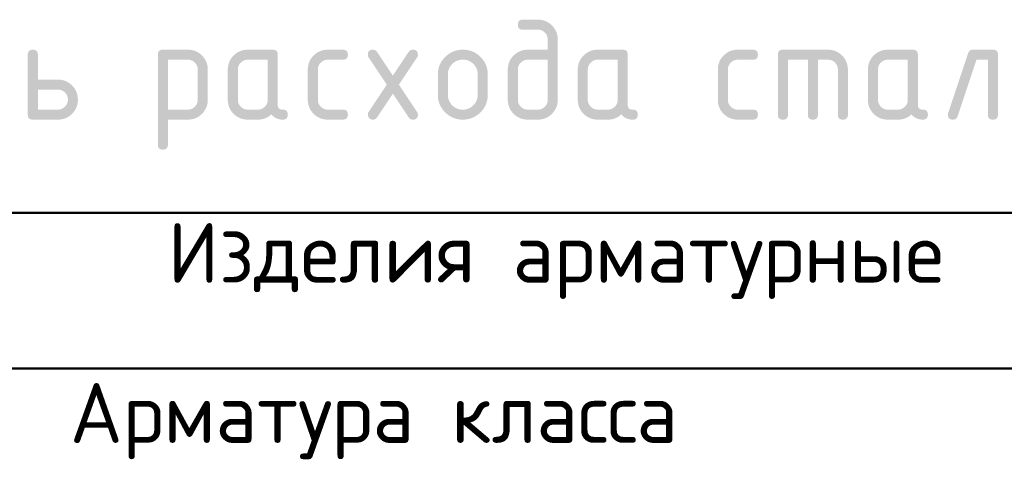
# Model space of a CAD drawing. Header units: millimetres. Extents: x -49773 to 2322955, y -3321 to 58485.
# Tile 325 of 580: x 1250647 to 1255559, y 9155 to 11445. Entities that reach past the tile are written whole.
import ezdxf

# ---------------------------------------------------------------- set-up
doc = ezdxf.new("R2010")
doc.units = ezdxf.units.MM
doc.layers.add('Экспликация_ описание', color=7, linetype='Continuous', lineweight=13)
doc.styles.add('ISOCPEUR', font='txt')

msp = doc.modelspace()

# ---------------------------------------------------------------- hatches: boundary and pattern name
at = {"layer": 'Экспликация_ описание', "linetype": 'Continuous', "lineweight": 50, "transparency": 33554687}
h = msp.add_hatch(color=7, dxfattribs=at)
h.paths.add_polyline_path([(1253331.3, 11345.1), (1253331.3, 11045.7), (1253331.3, 11040.4), (1253330.9, 11035.4), (1253330.4, 11030.3), (1253329.5, 11025.5), (1253328.6, 11020.7), (1253327.2, 11016), (1253325.9, 11011.4), (1253324.1, 11006.9), (1253322.2, 11002.5), (1253320, 10998.3), (1253317.7, 10994.1), (1253315, 10990), (1253312.3, 10986), (1253309.1, 10982.2), (1253305.9, 10978.4), (1253302.3, 10974.8), (1253298.6, 10971.2), (1253294.8, 10968), (1253291, 10964.8), (1253287, 10962.1), (1253282.9, 10959.4), (1253278.7, 10957.1), (1253274.5, 10954.9), (1253270.1, 10953.1), (1253265.7, 10951.3), (1253261.1, 10949.9), (1253256.5, 10948.5), (1253251.7, 10947.7), (1253246.9, 10946.7), (1253241.9, 10946.3), (1253236.9, 10945.8), (1253231.7, 10945.8), (1253181.9, 10945.8), (1253176.6, 10945.8), (1253171.6, 10946.3), (1253166.6, 10946.8), (1253161.8, 10947.7), (1253156.9, 10948.6), (1253152.3, 10949.9), (1253147.7, 10951.3), (1253143.2, 10953.1), (1253138.8, 10954.9), (1253134.6, 10957.2), (1253130.4, 10959.5), (1253126.4, 10962.2), (1253122.4, 10964.9), (1253118.5, 10968.1), (1253114.7, 10971.3), (1253111.1, 10974.9), (1253107.5, 10978.6), (1253104.4, 10982.4), (1253101.2, 10986.2), (1253098.5, 10990.3), (1253095.8, 10994.3), (1253093.5, 10998.5), (1253091.3, 11002.7), (1253089.5, 11007.1), (1253087.7, 11011.6), (1253086.3, 11016.2), (1253085, 11020.8), (1253084.1, 11025.6), (1253083.2, 11030.4), (1253082.7, 11035.4), (1253082.3, 11040.4), (1253082.3, 11045.6), (1253082.3, 11195.2), (1253082.3, 11200.4), (1253082.7, 11205.5), (1253083.2, 11210.5), (1253084.1, 11215.3), (1253085, 11220.2), (1253086.3, 11224.8), (1253087.7, 11229.4), (1253089.5, 11233.9), (1253091.3, 11238.3), (1253093.6, 11242.5), (1253095.9, 11246.7), (1253098.6, 11250.8), (1253101.3, 11254.8), (1253104.5, 11258.6), (1253107.7, 11262.4), (1253111.3, 11266), (1253114.9, 11269.6), (1253118.7, 11272.8), (1253122.6, 11276), (1253126.6, 11278.7), (1253130.6, 11281.4), (1253134.8, 11283.6), (1253139, 11285.9), (1253143.4, 11287.7), (1253147.8, 11289.5), (1253152.4, 11290.9), (1253157, 11292.2), (1253161.8, 11293.1), (1253166.6, 11294), (1253171.6, 11294.5), (1253176.6, 11294.9), (1253181.8, 11294.9), (1253281.3, 11294.9), (1253281.3, 11344.9), (1253281.3, 11350.2), (1253280.4, 11355.1), (1253279.5, 11360), (1253277.8, 11364.4), (1253276, 11368.9), (1253273.3, 11372.9), (1253270.6, 11376.9), (1253267, 11380.5), (1253263.5, 11384.1), (1253259.4, 11386.8), (1253255.4, 11389.5), (1253251, 11391.3), (1253246.6, 11393.1), (1253241.8, 11394), (1253236.9, 11394.9), (1253231.6, 11394.9), (1253157.1, 11394.9), (1253154, 11394.9), (1253151.3, 11395.3), (1253148.6, 11395.7), (1253146.2, 11396.5), (1253143.9, 11397.3), (1253142, 11398.4), (1253140, 11399.6), (1253138.5, 11401.2), (1253136.9, 11402.7), (1253135.7, 11404.7), (1253134.6, 11406.6), (1253133.8, 11409), (1253133, 11411.3), (1253132.6, 11414.1), (1253132.3, 11416.8), (1253132.3, 11419.9), (1253132.3, 11423), (1253132.6, 11425.8), (1253133, 11428.5), (1253133.8, 11430.9), (1253134.6, 11433.2), (1253135.8, 11435.2), (1253136.9, 11437.1), (1253138.5, 11438.7), (1253140, 11440.2), (1253142, 11441.4), (1253143.9, 11442.6), (1253146.2, 11443.4), (1253148.6, 11444.1), (1253151.3, 11444.5), (1253154, 11444.9), (1253157.1, 11444.9), (1253231.8, 11444.9), (1253237, 11444.9), (1253242, 11444.5), (1253247.1, 11444), (1253251.9, 11443.1), (1253256.7, 11442.2), (1253261.3, 11440.8), (1253266, 11439.5), (1253270.4, 11437.6), (1253274.8, 11435.8), (1253279, 11433.6), (1253283.2, 11431.3), (1253287.2, 11428.5), (1253291.3, 11425.8), (1253295.1, 11422.6), (1253298.9, 11419.4), (1253302.5, 11415.8), (1253306.1, 11412.2), (1253309.2, 11408.3), (1253312.4, 11404.5), (1253315.1, 11400.5), (1253317.8, 11396.4), (1253320.1, 11392.2), (1253322.3, 11388), (1253324.1, 11383.6), (1253325.9, 11379.2), (1253327.3, 11374.5), (1253328.6, 11369.9), (1253329.5, 11365.1), (1253330.4, 11360.3), (1253330.9, 11355.3), (1253331.3, 11350.3)], flags=16)
h.paths.add_polyline_path([(1253281.3, 11045.7), (1253281.3, 11244.9), (1253181.9, 11244.9), (1253176.8, 11244.9), (1253172, 11244), (1253167.2, 11243.1), (1253162.8, 11241.3), (1253158.4, 11239.5), (1253154.4, 11236.7), (1253150.4, 11234), (1253146.7, 11230.4), (1253143.1, 11226.8), (1253140.4, 11222.7), (1253137.7, 11218.7), (1253135.9, 11214.3), (1253134.1, 11209.9), (1253133.2, 11205.1), (1253132.3, 11200.3), (1253132.3, 11195.1), (1253132.3, 11045.7), (1253132.3, 11040.6), (1253133.2, 11035.8), (1253134.1, 11031.1), (1253135.9, 11026.7), (1253137.8, 11022.3), (1253140.5, 11018.3), (1253143.3, 11014.2), (1253146.9, 11010.6), (1253150.6, 11006.9), (1253154.6, 11004.1), (1253158.7, 11001.4), (1253163, 10999.5), (1253167.4, 10997.7), (1253172.1, 10996.8), (1253176.9, 10995.8), (1253181.9, 10995.8), (1253231.6, 10995.8), (1253236.8, 10995.8), (1253241.6, 10996.8), (1253246.4, 10997.7), (1253250.8, 10999.5), (1253255.2, 11001.3), (1253259.2, 11004), (1253263.2, 11006.7), (1253266.8, 11010.4), (1253270.5, 11014), (1253273.2, 11018), (1253275.9, 11022), (1253277.7, 11026.5), (1253279.5, 11030.9), (1253280.4, 11035.7), (1253281.3, 11040.5)])
h = msp.add_hatch(color=7, dxfattribs=at)
h.paths.add_polyline_path([(1250937.4, 11045.6), (1250937.4, 11040.4), (1250936.9, 11035.3), (1250936.5, 11030.3), (1250935.6, 11025.4), (1250934.6, 11020.6), (1250933.3, 11016), (1250931.9, 11011.4), (1250930.1, 11006.9), (1250928.3, 11002.5), (1250926.1, 10998.3), (1250923.8, 10994), (1250921.1, 10990), (1250918.4, 10986), (1250915.2, 10982.2), (1250912.1, 10978.4), (1250908.4, 10974.8), (1250904.8, 10971.1), (1250901, 10968), (1250897.2, 10964.8), (1250893.2, 10962.1), (1250889.2, 10959.4), (1250884.9, 10957.1), (1250880.7, 10954.9), (1250876.3, 10953.1), (1250871.8, 10951.3), (1250867.2, 10949.9), (1250862.6, 10948.5), (1250857.7, 10947.7), (1250852.9, 10946.7), (1250847.9, 10946.3), (1250842.8, 10945.8), (1250837.6, 10945.8), (1250712.8, 10945.8), (1250709.7, 10945.8), (1250706.9, 10946.2), (1250704.2, 10946.6), (1250701.9, 10947.4), (1250699.5, 10948.2), (1250697.6, 10949.3), (1250695.6, 10950.5), (1250694, 10952.1), (1250692.5, 10953.6), (1250691.3, 10955.6), (1250690.1, 10957.5), (1250689.4, 10959.9), (1250688.6, 10962.2), (1250688.2, 10964.9), (1250687.8, 10967.7), (1250687.8, 10970.8), (1250687.8, 11270), (1250687.8, 11273.1), (1250688.2, 11275.8), (1250688.6, 11278.6), (1250689.4, 11280.9), (1250690.1, 11283.2), (1250691.3, 11285.2), (1250692.5, 11287.1), (1250694, 11288.7), (1250695.6, 11290.2), (1250697.6, 11291.4), (1250699.5, 11292.6), (1250701.9, 11293.4), (1250704.2, 11294.1), (1250706.9, 11294.5), (1250709.7, 11294.9), (1250712.8, 11294.9), (1250715.9, 11294.9), (1250718.7, 11294.5), (1250721.4, 11294.1), (1250723.7, 11293.4), (1250726.1, 11292.6), (1250728, 11291.4), (1250730, 11290.2), (1250731.5, 11288.7), (1250733.1, 11287.1), (1250734.3, 11285.2), (1250735.4, 11283.2), (1250736.2, 11280.9), (1250737, 11278.6), (1250737.4, 11275.8), (1250737.8, 11273.1), (1250737.8, 11270), (1250737.8, 11145.4), (1250837.6, 11145.4), (1250842.8, 11145.4), (1250847.9, 11144.9), (1250852.9, 11144.5), (1250857.7, 11143.6), (1250862.6, 11142.7), (1250867.2, 11141.3), (1250871.8, 11139.9), (1250876.3, 11138.1), (1250880.7, 11136.3), (1250884.9, 11134), (1250889.2, 11131.7), (1250893.2, 11129), (1250897.2, 11126.3), (1250901, 11123.1), (1250904.8, 11119.9), (1250908.4, 11116.3), (1250912.1, 11112.6), (1250915.2, 11108.8), (1250918.4, 11105), (1250921.1, 11101), (1250923.8, 11096.9), (1250926.1, 11092.7), (1250928.3, 11088.5), (1250930.1, 11084.1), (1250931.9, 11079.6), (1250933.3, 11075), (1250934.6, 11070.4), (1250935.6, 11065.6), (1250936.5, 11060.8), (1250936.9, 11055.8), (1250937.4, 11050.8)], flags=16)
h.paths.add_polyline_path([(1250887.5, 11045.6), (1250887.5, 11050.9), (1250886.6, 11055.7), (1250885.7, 11060.6), (1250883.9, 11065), (1250882.1, 11069.5), (1250879.4, 11073.5), (1250876.7, 11077.5), (1250873.1, 11081.1), (1250869.5, 11084.6), (1250865.5, 11087.3), (1250861.5, 11090), (1250857, 11091.8), (1250852.6, 11093.6), (1250847.7, 11094.5), (1250842.9, 11095.4), (1250837.6, 11095.4), (1250737.8, 11095.4), (1250737.8, 10995.8), (1250837.6, 10995.8), (1250842.8, 10995.8), (1250847.6, 10996.8), (1250852.4, 10997.7), (1250856.8, 10999.5), (1250861.2, 11001.3), (1250865.3, 11004), (1250869.3, 11006.7), (1250872.9, 11010.4), (1250876.6, 11014), (1250879.3, 11018), (1250882, 11022), (1250883.8, 11026.4), (1250885.7, 11030.8), (1250886.6, 11035.6), (1250887.5, 11040.4)])
h = msp.add_hatch(color=7, dxfattribs=at)
h.paths.add_polyline_path([(1251336.4, 11270), (1251336.4, 11273.1), (1251336.8, 11275.8), (1251337.2, 11278.6), (1251338, 11280.9), (1251338.7, 11283.2), (1251339.9, 11285.2), (1251341.1, 11287.1), (1251342.6, 11288.7), (1251344.2, 11290.2), (1251346.1, 11291.4), (1251348.1, 11292.6), (1251350.4, 11293.4), (1251352.8, 11294.1), (1251355.5, 11294.5), (1251358.2, 11294.9), (1251361.3, 11294.9), (1251485.9, 11294.9), (1251491.1, 11294.9), (1251496.1, 11294.5), (1251501.2, 11294), (1251506, 11293.1), (1251510.8, 11292.2), (1251515.4, 11290.9), (1251520.1, 11289.5), (1251524.5, 11287.7), (1251528.9, 11285.9), (1251533.1, 11283.6), (1251537.3, 11281.4), (1251541.4, 11278.7), (1251545.4, 11276), (1251549.2, 11272.8), (1251553, 11269.6), (1251556.6, 11266), (1251560.2, 11262.4), (1251563.4, 11258.6), (1251566.5, 11254.8), (1251569.2, 11250.8), (1251571.9, 11246.7), (1251574.2, 11242.5), (1251576.5, 11238.3), (1251578.3, 11233.9), (1251580.1, 11229.4), (1251581.4, 11224.8), (1251582.8, 11220.2), (1251583.7, 11215.3), (1251584.6, 11210.5), (1251585, 11205.5), (1251585.5, 11200.4), (1251585.5, 11195.2), (1251585.5, 11045.6), (1251585.5, 11040.4), (1251585, 11035.4), (1251584.6, 11030.4), (1251583.7, 11025.6), (1251582.8, 11020.8), (1251581.4, 11016.2), (1251580.1, 11011.6), (1251578.3, 11007.1), (1251576.5, 11002.7), (1251574.2, 10998.5), (1251572, 10994.3), (1251569.3, 10990.3), (1251566.6, 10986.2), (1251563.4, 10982.4), (1251560.2, 10978.6), (1251556.6, 10974.9), (1251553, 10971.3), (1251549.2, 10968.1), (1251545.4, 10964.9), (1251541.4, 10962.2), (1251537.4, 10959.5), (1251533.2, 10957.2), (1251529, 10954.9), (1251524.5, 10953.1), (1251520.1, 10951.3), (1251515.5, 10949.9), (1251510.9, 10948.6), (1251506.1, 10947.7), (1251501.2, 10946.8), (1251496.2, 10946.3), (1251491.2, 10945.8), (1251485.9, 10945.8), (1251386.4, 10945.8), (1251386.4, 10821.2), (1251386.4, 10818.1), (1251386, 10815.4), (1251385.6, 10812.7), (1251384.8, 10810.3), (1251384.1, 10808), (1251382.9, 10806), (1251381.7, 10804.1), (1251380.2, 10802.5), (1251378.6, 10801), (1251376.6, 10799.8), (1251374.7, 10798.6), (1251372.4, 10797.9), (1251370, 10797.1), (1251367.3, 10796.7), (1251364.5, 10796.3), (1251361.4, 10796.3), (1251358.3, 10796.3), (1251355.5, 10796.7), (1251352.8, 10797.1), (1251350.5, 10797.9), (1251348.1, 10798.6), (1251346.2, 10799.8), (1251344.2, 10801), (1251342.7, 10802.5), (1251341.1, 10804.1), (1251339.9, 10806), (1251338.8, 10808), (1251338, 10810.3), (1251337.2, 10812.7), (1251336.8, 10815.4), (1251336.4, 10818.1), (1251336.4, 10821.2)], flags=16)
h.paths.add_polyline_path([(1251386.4, 11244.9), (1251386.4, 10995.8), (1251485.8, 10995.8), (1251491, 10995.8), (1251495.8, 10996.8), (1251500.5, 10997.7), (1251504.9, 10999.5), (1251509.3, 11001.3), (1251513.4, 11004), (1251517.4, 11006.7), (1251521, 11010.4), (1251524.6, 11014), (1251527.3, 11018), (1251530, 11022), (1251531.9, 11026.5), (1251533.7, 11030.9), (1251534.6, 11035.7), (1251535.5, 11040.5), (1251535.5, 11045.7), (1251535.5, 11195.1), (1251535.5, 11200.4), (1251534.6, 11205.3), (1251533.7, 11210.1), (1251531.9, 11214.5), (1251530.1, 11219), (1251527.4, 11223), (1251524.8, 11227), (1251521.2, 11230.6), (1251517.6, 11234.2), (1251513.6, 11236.9), (1251509.6, 11239.5), (1251505.2, 11241.3), (1251500.8, 11243.1), (1251495.9, 11244), (1251491.1, 11244.9), (1251485.8, 11244.9)])
h = msp.add_hatch(color=7, dxfattribs=at)
h.paths.add_polyline_path([(1251884.6, 11244.9), (1251785.2, 11244.9), (1251780, 11244.9), (1251775.2, 11244), (1251770.4, 11243.1), (1251766, 11241.3), (1251761.6, 11239.5), (1251757.6, 11236.7), (1251753.6, 11234), (1251750, 11230.4), (1251746.4, 11226.8), (1251743.6, 11222.7), (1251740.9, 11218.7), (1251739.1, 11214.3), (1251737.3, 11209.9), (1251736.4, 11205.1), (1251735.5, 11200.3), (1251735.5, 11195.1), (1251735.5, 11045.7), (1251735.5, 11040.6), (1251736.4, 11035.8), (1251737.3, 11031.1), (1251739.2, 11026.7), (1251741, 11022.3), (1251743.7, 11018.3), (1251746.5, 11014.2), (1251750.2, 11010.6), (1251753.8, 11006.9), (1251757.9, 11004.1), (1251761.9, 11001.4), (1251766.3, 10999.5), (1251770.6, 10997.7), (1251775.4, 10996.8), (1251780.1, 10995.8), (1251785.2, 10995.8), (1251834.9, 10995.8), (1251840, 10995.8), (1251844.8, 10996.8), (1251849.6, 10997.7), (1251854, 10999.5), (1251858.4, 11001.3), (1251862.4, 11004), (1251866.4, 11006.7), (1251870.1, 11010.4), (1251873.7, 11014), (1251876.4, 11018), (1251879.1, 11022), (1251880.9, 11026.5), (1251882.8, 11030.9), (1251883.7, 11035.7), (1251884.6, 11040.5), (1251884.6, 11045.7)])
h.paths.add_polyline_path([(1251984.5, 10970.8), (1251984.5, 10967.7), (1251984.1, 10964.9), (1251983.7, 10962.2), (1251982.9, 10959.9), (1251982.1, 10957.5), (1251981, 10955.6), (1251979.8, 10953.6), (1251978.2, 10952.1), (1251976.7, 10950.5), (1251974.7, 10949.3), (1251972.8, 10948.2), (1251970.4, 10947.4), (1251968.1, 10946.6), (1251965.4, 10946.2), (1251962.6, 10945.8), (1251959.5, 10945.8), (1251950.8, 10945.8), (1251942.9, 10947.5), (1251935, 10949.2), (1251927.9, 10952.5), (1251920.7, 10955.8), (1251914.4, 10960.7), (1251908.1, 10965.7), (1251902.5, 10972.3), (1251895.6, 10965.7), (1251887.9, 10960.7), (1251880.3, 10955.8), (1251871.8, 10952.5), (1251863.4, 10949.2), (1251854.1, 10947.5), (1251844.9, 10945.8), (1251834.9, 10945.8), (1251785.1, 10945.8), (1251779.9, 10945.8), (1251774.8, 10946.3), (1251769.8, 10946.7), (1251765, 10947.7), (1251760.2, 10948.5), (1251755.5, 10949.9), (1251750.9, 10951.3), (1251746.5, 10953.1), (1251742.1, 10954.9), (1251737.8, 10957.1), (1251733.6, 10959.4), (1251729.6, 10962.1), (1251725.6, 10964.8), (1251721.8, 10968), (1251718, 10971.1), (1251714.4, 10974.7), (1251710.7, 10978.4), (1251707.6, 10982.2), (1251704.4, 10986), (1251701.7, 10990), (1251699, 10994), (1251696.8, 10998.3), (1251694.5, 11002.5), (1251692.7, 11006.9), (1251690.9, 11011.3), (1251689.5, 11016), (1251688.2, 11020.6), (1251687.3, 11025.4), (1251686.4, 11030.3), (1251685.9, 11035.3), (1251685.5, 11040.3), (1251685.5, 11045.6), (1251685.5, 11195.2), (1251685.5, 11200.4), (1251685.9, 11205.5), (1251686.4, 11210.5), (1251687.3, 11215.3), (1251688.2, 11220.2), (1251689.5, 11224.8), (1251690.9, 11229.4), (1251692.7, 11233.9), (1251694.5, 11238.3), (1251696.8, 11242.5), (1251699, 11246.7), (1251701.7, 11250.8), (1251704.4, 11254.8), (1251707.6, 11258.6), (1251710.7, 11262.4), (1251714.4, 11266), (1251718, 11269.6), (1251721.8, 11272.8), (1251725.6, 11276), (1251729.6, 11278.7), (1251733.6, 11281.4), (1251737.8, 11283.6), (1251742.1, 11285.9), (1251746.5, 11287.7), (1251750.9, 11289.5), (1251755.5, 11290.9), (1251760.2, 11292.2), (1251765, 11293.1), (1251769.8, 11294), (1251774.8, 11294.5), (1251779.9, 11294.9), (1251785.1, 11294.9), (1251909.7, 11294.9), (1251912.8, 11294.9), (1251915.5, 11294.5), (1251918.2, 11294.1), (1251920.5, 11293.4), (1251922.9, 11292.6), (1251924.8, 11291.4), (1251926.8, 11290.2), (1251928.3, 11288.7), (1251929.9, 11287.1), (1251931.1, 11285.2), (1251932.2, 11283.2), (1251933, 11280.9), (1251933.8, 11278.6), (1251934.2, 11275.8), (1251934.6, 11273.1), (1251934.6, 11270), (1251934.6, 11020.6), (1251934.6, 11017.5), (1251934.9, 11014.8), (1251935.3, 11012.1), (1251936.1, 11009.7), (1251936.9, 11007.4), (1251938.1, 11005.5), (1251939.2, 11003.5), (1251940.8, 11001.9), (1251942.4, 11000.4), (1251944.3, 10999.2), (1251946.3, 10998), (1251948.6, 10997.3), (1251950.9, 10996.5), (1251953.7, 10996.1), (1251956.4, 10995.7), (1251959.5, 10995.7), (1251962.6, 10995.7), (1251965.3, 10995.3), (1251968.1, 10994.9), (1251970.4, 10994.2), (1251972.8, 10993.4), (1251974.7, 10992.2), (1251976.7, 10991), (1251978.2, 10989.5), (1251979.8, 10987.9), (1251981, 10986), (1251982.1, 10984), (1251982.9, 10981.7), (1251983.7, 10979.4), (1251984.1, 10976.6), (1251984.5, 10973.9)], flags=16)
for points in [[(1252134.6, 11195.1), (1252134.6, 11045.7), (1252134.6, 11040.6), (1252135.5, 11035.8), (1252136.4, 11031.1), (1252138.2, 11026.7), (1252140.1, 11022.3), (1252142.9, 11018.3), (1252145.6, 11014.2), (1252149.3, 11010.6), (1252153, 11006.9), (1252157, 11004.1), (1252161.1, 11001.4), (1252165.5, 10999.5), (1252169.9, 10997.7), (1252174.6, 10996.8), (1252179.4, 10995.8), (1252184.5, 10995.8), (1252259.3, 10995.8), (1252262.4, 10995.8), (1252265.1, 10995.5), (1252267.9, 10995.1), (1252270.2, 10994.3), (1252272.5, 10993.5), (1252274.5, 10992.3), (1252276.4, 10991.2), (1252278, 10989.6), (1252279.6, 10988), (1252280.7, 10986.1), (1252281.9, 10984.1), (1252282.7, 10981.8), (1252283.5, 10979.4), (1252283.8, 10976.7), (1252284.2, 10974), (1252284.2, 10970.8), (1252284.2, 10967.7), (1252283.8, 10965), (1252283.5, 10962.2), (1252282.7, 10959.9), (1252281.9, 10957.6), (1252280.7, 10955.6), (1252279.6, 10953.7), (1252278, 10952.1), (1252276.4, 10950.5), (1252274.5, 10949.4), (1252272.5, 10948.2), (1252270.2, 10947.4), (1252267.9, 10946.6), (1252265.1, 10946.2), (1252262.4, 10945.8), (1252259.3, 10945.8), (1252184.5, 10945.8), (1252179.2, 10945.8), (1252174.2, 10946.3), (1252169.1, 10946.7), (1252164.3, 10947.7), (1252159.4, 10948.5), (1252154.8, 10949.9), (1252150.2, 10951.3), (1252145.8, 10953.1), (1252141.3, 10954.9), (1252137.1, 10957.1), (1252132.9, 10959.4), (1252128.8, 10962.1), (1252124.8, 10964.8), (1252121, 10968), (1252117.2, 10971.1), (1252113.5, 10974.7), (1252109.9, 10978.4), (1252106.7, 10982.2), (1252103.6, 10986), (1252100.9, 10990), (1252098.1, 10994), (1252095.9, 10998.3), (1252093.6, 11002.5), (1252091.8, 11006.9), (1252090, 11011.3), (1252088.6, 11016), (1252087.3, 11020.6), (1252086.4, 11025.4), (1252085.5, 11030.3), (1252085, 11035.3), (1252084.6, 11040.3), (1252084.6, 11045.6), (1252084.6, 11195.2), (1252084.6, 11200.4), (1252085, 11205.5), (1252085.5, 11210.5), (1252086.4, 11215.3), (1252087.3, 11220.2), (1252088.6, 11224.8), (1252090, 11229.4), (1252091.8, 11233.9), (1252093.6, 11238.3), (1252095.9, 11242.5), (1252098.1, 11246.7), (1252100.9, 11250.8), (1252103.6, 11254.8), (1252106.7, 11258.6), (1252109.9, 11262.4), (1252113.5, 11266), (1252117.2, 11269.6), (1252121, 11272.8), (1252124.8, 11276), (1252128.8, 11278.7), (1252132.9, 11281.4), (1252137.1, 11283.6), (1252141.3, 11285.9), (1252145.8, 11287.7), (1252150.2, 11289.5), (1252154.8, 11290.9), (1252159.4, 11292.2), (1252164.3, 11293.1), (1252169.1, 11294), (1252174.2, 11294.5), (1252179.2, 11294.9), (1252184.5, 11294.9), (1252259.3, 11294.9), (1252262.4, 11294.9), (1252265.1, 11294.5), (1252267.9, 11294.1), (1252270.2, 11293.4), (1252272.5, 11292.6), (1252274.5, 11291.4), (1252276.4, 11290.2), (1252278, 11288.7), (1252279.6, 11287.1), (1252280.7, 11285.2), (1252281.9, 11283.2), (1252282.7, 11280.9), (1252283.5, 11278.5), (1252283.8, 11275.8), (1252284.2, 11273), (1252284.2, 11269.9), (1252284.2, 11266.8), (1252283.8, 11264.1), (1252283.5, 11261.3), (1252282.7, 11259), (1252281.9, 11256.6), (1252280.7, 11254.7), (1252279.6, 11252.7), (1252278, 11251.2), (1252276.4, 11249.6), (1252274.5, 11248.4), (1252272.5, 11247.3), (1252270.2, 11246.5), (1252267.9, 11245.7), (1252265.1, 11245.3), (1252262.4, 11244.9), (1252259.3, 11244.9), (1252184.5, 11244.9), (1252179.3, 11244.9), (1252174.4, 11244), (1252169.6, 11243.1), (1252165.2, 11241.3), (1252160.8, 11239.5), (1252156.8, 11236.7), (1252152.7, 11234), (1252149.1, 11230.4), (1252145.5, 11226.8), (1252142.7, 11222.7), (1252140, 11218.7), (1252138.2, 11214.3), (1252136.4, 11209.9), (1252135.5, 11205.1), (1252134.6, 11200.3)], [(1252539, 11120.4), (1252629.3, 10984.8), (1252631.4, 10981.5), (1252632.4, 10978), (1252633.4, 10974.6), (1252633.4, 10970.8), (1252633.4, 10967.7), (1252633.1, 10964.9), (1252632.7, 10962.2), (1252631.9, 10959.9), (1252631.1, 10957.5), (1252629.9, 10955.6), (1252628.8, 10953.6), (1252627.2, 10952.1), (1252625.7, 10950.5), (1252623.7, 10949.3), (1252621.8, 10948.2), (1252619.4, 10947.4), (1252617.1, 10946.6), (1252614.4, 10946.2), (1252611.6, 10945.8), (1252608.5, 10945.8), (1252605.1, 10945.8), (1252602.1, 10946.5), (1252599.1, 10947.2), (1252596.5, 10948.6), (1252593.9, 10950), (1252591.7, 10952), (1252589.5, 10954.1), (1252587.7, 10956.8), (1252508.7, 11075.4), (1252429.7, 10956.8), (1252427.9, 10954.1), (1252425.7, 10952), (1252423.5, 10950), (1252420.9, 10948.6), (1252418.3, 10947.2), (1252415.3, 10946.5), (1252412.3, 10945.8), (1252408.9, 10945.8), (1252406.4, 10945.8), (1252404, 10946.3), (1252401.6, 10946.8), (1252399.4, 10947.7), (1252397.2, 10948.6), (1252395.2, 10950), (1252393.2, 10951.4), (1252391.4, 10953.2), (1252389.5, 10955.1), (1252388.1, 10957.1), (1252386.8, 10959.1), (1252385.8, 10961.3), (1252384.9, 10963.5), (1252384.5, 10965.9), (1252384, 10968.2), (1252384, 10970.8), (1252384, 10974.6), (1252385, 10978), (1252386.1, 10981.5), (1252388.2, 10984.8), (1252478.5, 11120.4), (1252388.2, 11256), (1252386.1, 11259.2), (1252385, 11262.7), (1252384, 11266.2), (1252384, 11270), (1252384, 11273.1), (1252384.4, 11275.8), (1252384.8, 11278.6), (1252385.5, 11280.9), (1252386.3, 11283.2), (1252387.5, 11285.2), (1252388.7, 11287.1), (1252390.2, 11288.7), (1252391.8, 11290.2), (1252393.7, 11291.4), (1252395.7, 11292.6), (1252398, 11293.4), (1252400.4, 11294.1), (1252403.1, 11294.5), (1252405.8, 11294.9), (1252408.9, 11294.9), (1252412.3, 11294.9), (1252415.3, 11294.2), (1252418.3, 11293.5), (1252420.9, 11292.2), (1252423.5, 11290.8), (1252425.7, 11288.8), (1252427.9, 11286.7), (1252429.7, 11284), (1252508.7, 11165.7), (1252587.7, 11284), (1252589.5, 11286.7), (1252591.7, 11288.8), (1252593.9, 11290.8), (1252596.5, 11292.2), (1252599.1, 11293.5), (1252602.1, 11294.2), (1252605.1, 11294.9), (1252608.5, 11294.9), (1252611.6, 11294.9), (1252614.4, 11294.5), (1252617.1, 11294.1), (1252619.4, 11293.4), (1252621.8, 11292.6), (1252623.7, 11291.5), (1252625.7, 11290.3), (1252627.2, 11288.8), (1252628.8, 11287.3), (1252629.9, 11285.3), (1252631.1, 11283.4), (1252631.9, 11281.1), (1252632.7, 11278.8), (1252633.1, 11276.1), (1252633.4, 11273.4), (1252633.4, 11270.4), (1252633.4, 11266.4), (1252632.4, 11262.8), (1252631.4, 11259.2), (1252629.3, 11256)], [(1254179.9, 11195.1), (1254179.9, 11045.7), (1254179.9, 11040.6), (1254180.9, 11035.8), (1254181.8, 11031.1), (1254183.6, 11026.7), (1254185.5, 11022.3), (1254188.2, 11018.3), (1254191, 11014.2), (1254194.7, 11010.6), (1254198.4, 11006.9), (1254202.4, 11004.1), (1254206.5, 11001.4), (1254210.8, 10999.5), (1254215.2, 10997.7), (1254220, 10996.8), (1254224.7, 10995.8), (1254229.8, 10995.8), (1254304.7, 10995.8), (1254307.8, 10995.8), (1254310.5, 10995.5), (1254313.2, 10995.1), (1254315.6, 10994.3), (1254317.9, 10993.5), (1254319.9, 10992.3), (1254321.8, 10991.2), (1254323.4, 10989.6), (1254325, 10988), (1254326.1, 10986.1), (1254327.3, 10984.1), (1254328.1, 10981.8), (1254328.8, 10979.4), (1254329.2, 10976.7), (1254329.6, 10974), (1254329.6, 10970.8), (1254329.6, 10967.7), (1254329.2, 10965), (1254328.8, 10962.2), (1254328.1, 10959.9), (1254327.3, 10957.6), (1254326.1, 10955.6), (1254325, 10953.7), (1254323.4, 10952.1), (1254321.8, 10950.5), (1254319.9, 10949.4), (1254317.9, 10948.2), (1254315.6, 10947.4), (1254313.2, 10946.6), (1254310.5, 10946.2), (1254307.8, 10945.8), (1254304.7, 10945.8), (1254229.8, 10945.8), (1254224.6, 10945.8), (1254219.5, 10946.3), (1254214.5, 10946.7), (1254209.7, 10947.7), (1254204.8, 10948.5), (1254200.2, 10949.9), (1254195.6, 10951.3), (1254191.1, 10953.1), (1254186.7, 10954.9), (1254182.5, 10957.1), (1254178.2, 10959.4), (1254174.2, 10962.1), (1254170.2, 10964.8), (1254166.4, 10968), (1254162.5, 10971.1), (1254158.9, 10974.7), (1254155.3, 10978.4), (1254152.1, 10982.2), (1254149, 10986), (1254146.2, 10990), (1254143.5, 10994), (1254141.3, 10998.3), (1254139, 11002.5), (1254137.2, 11006.9), (1254135.4, 11011.3), (1254134, 11016), (1254132.7, 11020.6), (1254131.7, 11025.4), (1254130.8, 11030.3), (1254130.4, 11035.3), (1254129.9, 11040.3), (1254129.9, 11045.6), (1254129.9, 11195.2), (1254129.9, 11200.4), (1254130.4, 11205.5), (1254130.8, 11210.5), (1254131.7, 11215.3), (1254132.7, 11220.2), (1254134, 11224.8), (1254135.4, 11229.4), (1254137.2, 11233.9), (1254139, 11238.3), (1254141.3, 11242.5), (1254143.5, 11246.7), (1254146.2, 11250.8), (1254149, 11254.8), (1254152.1, 11258.6), (1254155.3, 11262.4), (1254158.9, 11266), (1254162.5, 11269.6), (1254166.4, 11272.8), (1254170.2, 11276), (1254174.2, 11278.7), (1254178.2, 11281.4), (1254182.5, 11283.6), (1254186.7, 11285.9), (1254191.1, 11287.7), (1254195.6, 11289.5), (1254200.2, 11290.9), (1254204.8, 11292.2), (1254209.7, 11293.1), (1254214.5, 11294), (1254219.5, 11294.5), (1254224.6, 11294.9), (1254229.8, 11294.9), (1254304.7, 11294.9), (1254307.8, 11294.9), (1254310.5, 11294.5), (1254313.2, 11294.1), (1254315.6, 11293.4), (1254317.9, 11292.6), (1254319.9, 11291.4), (1254321.8, 11290.2), (1254323.4, 11288.7), (1254325, 11287.1), (1254326.1, 11285.2), (1254327.3, 11283.2), (1254328.1, 11280.9), (1254328.8, 11278.5), (1254329.2, 11275.8), (1254329.6, 11273), (1254329.6, 11269.9), (1254329.6, 11266.8), (1254329.2, 11264.1), (1254328.8, 11261.3), (1254328.1, 11259), (1254327.3, 11256.6), (1254326.1, 11254.7), (1254325, 11252.7), (1254323.4, 11251.2), (1254321.8, 11249.6), (1254319.9, 11248.4), (1254317.9, 11247.3), (1254315.6, 11246.5), (1254313.2, 11245.7), (1254310.5, 11245.3), (1254307.8, 11244.9), (1254304.7, 11244.9), (1254229.8, 11244.9), (1254224.6, 11244.9), (1254219.8, 11244), (1254215, 11243.1), (1254210.6, 11241.3), (1254206.2, 11239.5), (1254202.2, 11236.7), (1254198.1, 11234), (1254194.5, 11230.4), (1254190.9, 11226.8), (1254188.1, 11222.7), (1254185.4, 11218.7), (1254183.6, 11214.3), (1254181.8, 11209.9), (1254180.9, 11205.1), (1254179.9, 11200.3)], [(1254454.4, 11294.9), (1254678.8, 11294.9), (1254684, 11294.9), (1254689, 11294.5), (1254694, 11294), (1254698.8, 11293.1), (1254703.6, 11292.2), (1254708.2, 11290.8), (1254712.9, 11289.5), (1254717.3, 11287.6), (1254721.7, 11285.8), (1254725.9, 11283.6), (1254730.1, 11281.3), (1254734.1, 11278.6), (1254738.2, 11275.8), (1254742, 11272.6), (1254745.8, 11269.5), (1254749.5, 11265.8), (1254753.1, 11262.2), (1254756.3, 11258.4), (1254759.5, 11254.5), (1254762.2, 11250.5), (1254764.9, 11246.5), (1254767.2, 11242.3), (1254769.5, 11238), (1254771.3, 11233.6), (1254773.1, 11229.2), (1254774.5, 11224.6), (1254775.8, 11220), (1254776.7, 11215.2), (1254777.7, 11210.4), (1254778.1, 11205.4), (1254778.6, 11200.4), (1254778.6, 11195.2), (1254778.6, 10970.8), (1254778.6, 10967.7), (1254778.2, 10964.9), (1254777.8, 10962.2), (1254777, 10959.9), (1254776.2, 10957.5), (1254775, 10955.6), (1254773.9, 10953.6), (1254772.3, 10952.1), (1254770.8, 10950.5), (1254768.8, 10949.3), (1254766.8, 10948.2), (1254764.5, 10947.4), (1254762.2, 10946.6), (1254759.4, 10946.2), (1254756.7, 10945.8), (1254753.6, 10945.8), (1254750.4, 10945.8), (1254747.7, 10946.2), (1254745, 10946.6), (1254742.6, 10947.4), (1254740.3, 10948.2), (1254738.3, 10949.3), (1254736.4, 10950.5), (1254734.8, 10952.1), (1254733.2, 10953.6), (1254732.1, 10955.6), (1254730.9, 10957.5), (1254730.1, 10959.9), (1254729.3, 10962.2), (1254729, 10964.9), (1254728.6, 10967.6), (1254728.6, 10970.8), (1254728.6, 11195.1), (1254728.6, 11200.4), (1254727.7, 11205.2), (1254726.8, 11210.1), (1254725, 11214.5), (1254723.2, 11219), (1254720.5, 11223), (1254717.8, 11227), (1254714.2, 11230.6), (1254710.6, 11234.2), (1254706.6, 11236.8), (1254702.6, 11239.5), (1254698.2, 11241.3), (1254693.8, 11243.1), (1254688.9, 11244), (1254684.1, 11244.9), (1254678.8, 11244.9), (1254629, 11244.9), (1254629, 10970.8), (1254629, 10967.6), (1254628.6, 10964.9), (1254628.2, 10962.2), (1254627.5, 10959.9), (1254626.7, 10957.5), (1254625.5, 10955.6), (1254624.3, 10953.6), (1254622.8, 10952.1), (1254621.2, 10950.5), (1254619.3, 10949.3), (1254617.3, 10948.2), (1254615, 10947.4), (1254612.6, 10946.6), (1254609.9, 10946.2), (1254607.1, 10945.8), (1254604, 10945.8), (1254600.9, 10945.8), (1254598.2, 10946.2), (1254595.4, 10946.6), (1254593.1, 10947.4), (1254590.7, 10948.2), (1254588.8, 10949.3), (1254586.8, 10950.5), (1254585.3, 10952.1), (1254583.7, 10953.6), (1254582.5, 10955.6), (1254581.4, 10957.5), (1254580.6, 10959.9), (1254579.8, 10962.2), (1254579.4, 10964.9), (1254579, 10967.6), (1254579, 10970.8), (1254579, 11244.9), (1254479.5, 11244.9), (1254479.5, 10970.8), (1254479.5, 10967.6), (1254479.1, 10964.9), (1254478.7, 10962.2), (1254477.9, 10959.9), (1254477.1, 10957.5), (1254476, 10955.6), (1254474.8, 10953.6), (1254473.2, 10952.1), (1254471.7, 10950.5), (1254469.7, 10949.3), (1254467.8, 10948.2), (1254465.4, 10947.4), (1254463.1, 10946.6), (1254460.3, 10946.2), (1254457.6, 10945.8), (1254454.5, 10945.8), (1254451.4, 10945.8), (1254448.6, 10946.2), (1254445.9, 10946.6), (1254443.5, 10947.4), (1254441.2, 10948.2), (1254439.2, 10949.3), (1254437.3, 10950.5), (1254435.7, 10952.1), (1254434.2, 10953.6), (1254433, 10955.6), (1254431.8, 10957.5), (1254431, 10959.9), (1254430.3, 10962.2), (1254429.9, 10964.9), (1254429.5, 10967.7), (1254429.5, 10970.8), (1254429.5, 11270), (1254429.5, 11273.1), (1254429.9, 11275.8), (1254430.3, 11278.6), (1254431, 11280.9), (1254431.8, 11283.2), (1254433, 11285.2), (1254434.2, 11287.1), (1254435.7, 11288.7), (1254437.3, 11290.2), (1254439.2, 11291.4), (1254441.2, 11292.6), (1254443.5, 11293.4), (1254445.8, 11294.1), (1254448.6, 11294.5), (1254451.3, 11294.9)], [(1255402.3, 11294.9), (1255502.2, 11294.9), (1255505.3, 11294.9), (1255508, 11294.5), (1255510.8, 11294.1), (1255513.1, 11293.4), (1255515.5, 11292.6), (1255517.4, 11291.4), (1255519.4, 11290.2), (1255520.9, 11288.7), (1255522.5, 11287.1), (1255523.7, 11285.2), (1255524.8, 11283.2), (1255525.6, 11280.9), (1255526.4, 11278.6), (1255526.8, 11275.8), (1255527.2, 11273.1), (1255527.2, 11270), (1255527.2, 10970.8), (1255527.2, 10967.7), (1255526.8, 10964.9), (1255526.4, 10962.2), (1255525.6, 10959.9), (1255524.8, 10957.5), (1255523.7, 10955.6), (1255522.5, 10953.6), (1255520.9, 10952.1), (1255519.4, 10950.5), (1255517.4, 10949.3), (1255515.5, 10948.2), (1255513.1, 10947.4), (1255510.8, 10946.6), (1255508, 10946.2), (1255505.3, 10945.8), (1255502.2, 10945.8), (1255499, 10945.8), (1255496.3, 10946.2), (1255493.6, 10946.6), (1255491.2, 10947.4), (1255488.9, 10948.2), (1255486.9, 10949.3), (1255485, 10950.5), (1255483.4, 10952.1), (1255481.9, 10953.6), (1255480.7, 10955.6), (1255479.5, 10957.5), (1255478.7, 10959.9), (1255478, 10962.2), (1255477.6, 10964.9), (1255477.2, 10967.6), (1255477.2, 10970.8), (1255477.2, 11244.9), (1255420.1, 11244.9), (1255326, 10962.8), (1255324.6, 10958.6), (1255322.4, 10955.4), (1255320.2, 10952.2), (1255317.3, 10950.1), (1255314.4, 10948), (1255310.7, 10946.9), (1255307, 10945.8), (1255302.6, 10945.8), (1255299.4, 10945.8), (1255296.7, 10946.2), (1255294, 10946.6), (1255291.6, 10947.4), (1255289.3, 10948.2), (1255287.4, 10949.4), (1255285.4, 10950.6), (1255283.8, 10952.2), (1255282.3, 10953.8), (1255281.1, 10955.7), (1255279.9, 10957.7), (1255279.2, 10960.1), (1255278.4, 10962.5), (1255278, 10965.2), (1255277.6, 10968), (1255277.6, 10971.2), (1255277.6, 10975.3), (1255278.7, 10978.7), (1255377.4, 11274.5), (1255379.1, 11279.6), (1255381.5, 11283.4), (1255383.9, 11287.3), (1255387, 11289.8), (1255390.1, 11292.4), (1255394, 11293.6), (1255397.8, 11294.9)]]:
    msp.add_hatch(color=7, dxfattribs=at).paths.add_polyline_path(points, flags=16)
h = msp.add_hatch(color=7, dxfattribs=at)
h.paths.add_polyline_path([(1252733.2, 11070.5), (1252733.2, 11170.2), (1252733.2, 11176.7), (1252733.8, 11182.9), (1252734.3, 11189.2), (1252735.5, 11195.2), (1252736.6, 11201.2), (1252738.3, 11206.9), (1252740, 11212.7), (1252742.3, 11218.2), (1252744.6, 11223.7), (1252747.4, 11229), (1252750.2, 11234.2), (1252753.7, 11239.3), (1252757.1, 11244.3), (1252761.1, 11249.1), (1252765, 11253.9), (1252769.6, 11258.5), (1252774.1, 11263), (1252778.9, 11267), (1252783.7, 11271), (1252788.8, 11274.4), (1252793.8, 11277.8), (1252799.1, 11280.7), (1252804.3, 11283.5), (1252809.8, 11285.8), (1252815.3, 11288.1), (1252821.1, 11289.8), (1252826.8, 11291.5), (1252832.8, 11292.6), (1252838.8, 11293.8), (1252845, 11294.4), (1252851.3, 11294.9), (1252857.7, 11294.9), (1252864.3, 11294.9), (1252870.6, 11294.4), (1252876.9, 11293.8), (1252882.9, 11292.7), (1252889, 11291.5), (1252894.8, 11289.8), (1252900.5, 11288.2), (1252906.1, 11285.9), (1252911.6, 11283.6), (1252916.9, 11280.8), (1252922.1, 11278), (1252927.2, 11274.6), (1252932.2, 11271.2), (1252936.9, 11267.3), (1252941.7, 11263.3), (1252946.2, 11258.8), (1252950.7, 11254.3), (1252954.7, 11249.6), (1252958.6, 11244.8), (1252962, 11239.8), (1252965.4, 11234.7), (1252968.2, 11229.5), (1252971, 11224.2), (1252973.2, 11218.7), (1252975.5, 11213.1), (1252977.2, 11207.3), (1252978.9, 11201.5), (1252980, 11195.5), (1252981.1, 11189.4), (1252981.7, 11183.1), (1252982.3, 11176.8), (1252982.3, 11170.2), (1252982.3, 11070.5), (1252982.3, 11064), (1252981.7, 11057.8), (1252981.1, 11051.6), (1252980, 11045.6), (1252978.8, 11039.6), (1252977.1, 11033.8), (1252975.4, 11028.1), (1252973.1, 11022.6), (1252970.9, 11017.1), (1252968, 11011.8), (1252965.2, 11006.5), (1252961.8, 11001.5), (1252958.4, 10996.4), (1252954.4, 10991.7), (1252950.4, 10986.9), (1252945.8, 10982.3), (1252941.3, 10977.7), (1252936.5, 10973.8), (1252931.7, 10969.8), (1252926.7, 10966.4), (1252921.6, 10962.9), (1252916.4, 10960.1), (1252911.1, 10957.2), (1252905.6, 10955), (1252900.1, 10952.7), (1252894.3, 10951), (1252888.6, 10949.3), (1252882.6, 10948.1), (1252876.6, 10947), (1252870.4, 10946.4), (1252864.2, 10945.8), (1252857.7, 10945.8), (1252851.3, 10945.8), (1252845, 10946.4), (1252838.8, 10947), (1252832.8, 10948.1), (1252826.8, 10949.3), (1252821.1, 10951), (1252815.3, 10952.7), (1252809.8, 10955), (1252804.3, 10957.2), (1252799.1, 10960.1), (1252793.8, 10962.9), (1252788.8, 10966.4), (1252783.7, 10969.8), (1252778.9, 10973.8), (1252774.1, 10977.7), (1252769.6, 10982.3), (1252765, 10986.9), (1252761.1, 10991.7), (1252757.1, 10996.4), (1252753.7, 11001.5), (1252750.2, 11006.5), (1252747.4, 11011.8), (1252744.6, 11017.1), (1252742.3, 11022.6), (1252740, 11028.1), (1252738.3, 11033.8), (1252736.6, 11039.6), (1252735.5, 11045.6), (1252734.3, 11051.6), (1252733.8, 11057.8), (1252733.2, 11064)], flags=16)
h.paths.add_polyline_path([(1252932.3, 11070.7), (1252932.3, 11170.5), (1252932.3, 11178.2), (1252930.9, 11185.4), (1252929.5, 11192.6), (1252926.8, 11199.2), (1252924.1, 11205.8), (1252920, 11211.8), (1252915.9, 11217.9), (1252910.4, 11223.4), (1252905, 11228.9), (1252898.9, 11233), (1252892.9, 11237.1), (1252886.3, 11239.8), (1252879.7, 11242.6), (1252872.6, 11243.9), (1252865.4, 11245.3), (1252857.7, 11245.3), (1252850, 11245.3), (1252842.8, 11243.9), (1252835.7, 11242.6), (1252829.1, 11239.8), (1252822.5, 11237.1), (1252816.5, 11233), (1252810.5, 11228.9), (1252805, 11223.4), (1252799.6, 11217.9), (1252795.5, 11211.8), (1252791.4, 11205.8), (1252788.6, 11199.2), (1252785.9, 11192.6), (1252784.5, 11185.4), (1252783.2, 11178.2), (1252783.2, 11170.5), (1252783.2, 11070.7), (1252783.2, 11062.8), (1252784.5, 11055.6), (1252785.9, 11048.4), (1252788.6, 11041.7), (1252791.3, 11035.1), (1252795.4, 11029), (1252799.4, 11023), (1252804.8, 11017.6), (1252810.2, 11012.1), (1252816.2, 11008.1), (1252822.3, 11004), (1252828.9, 11001.3), (1252835.5, 10998.6), (1252842.7, 10997.2), (1252849.9, 10995.8), (1252857.7, 10995.8), (1252865.4, 10995.8), (1252872.6, 10997.2), (1252879.7, 10998.6), (1252886.3, 11001.3), (1252892.9, 11004.1), (1252898.9, 11008.2), (1252905, 11012.3), (1252910.4, 11017.8), (1252915.9, 11023.2), (1252920, 11029.3), (1252924.1, 11035.3), (1252926.8, 11042), (1252929.5, 11048.6), (1252930.9, 11055.8), (1252932.3, 11062.9)])
h = msp.add_hatch(color=7, dxfattribs=at)
h.paths.add_polyline_path([(1253630.4, 11244.9), (1253531, 11244.9), (1253525.8, 11244.9), (1253521.1, 11244), (1253516.3, 11243.1), (1253511.9, 11241.3), (1253507.5, 11239.5), (1253503.5, 11236.7), (1253499.4, 11234), (1253495.8, 11230.4), (1253492.2, 11226.8), (1253489.5, 11222.7), (1253486.8, 11218.7), (1253485, 11214.3), (1253483.1, 11209.9), (1253482.2, 11205.1), (1253481.3, 11200.3), (1253481.3, 11195.1), (1253481.3, 11045.7), (1253481.3, 11040.6), (1253482.2, 11035.8), (1253483.2, 11031.1), (1253485, 11026.7), (1253486.8, 11022.3), (1253489.6, 11018.3), (1253492.3, 11014.2), (1253496, 11010.6), (1253499.7, 11006.9), (1253503.7, 11004.1), (1253507.7, 11001.4), (1253512.1, 10999.5), (1253516.5, 10997.7), (1253521.2, 10996.8), (1253525.9, 10995.8), (1253531, 10995.8), (1253580.7, 10995.8), (1253585.9, 10995.8), (1253590.7, 10996.8), (1253595.5, 10997.7), (1253599.9, 10999.5), (1253604.3, 11001.3), (1253608.3, 11004), (1253612.3, 11006.7), (1253615.9, 11010.4), (1253619.5, 11014), (1253622.2, 11018), (1253625, 11022), (1253626.8, 11026.5), (1253628.6, 11030.9), (1253629.5, 11035.7), (1253630.4, 11040.5), (1253630.4, 11045.7)])
h.paths.add_polyline_path([(1253730.3, 10970.8), (1253730.3, 10967.7), (1253729.9, 10964.9), (1253729.5, 10962.2), (1253728.7, 10959.9), (1253728, 10957.5), (1253726.8, 10955.6), (1253725.6, 10953.6), (1253724.1, 10952.1), (1253722.5, 10950.5), (1253720.5, 10949.3), (1253718.6, 10948.2), (1253716.3, 10947.4), (1253713.9, 10946.6), (1253711.2, 10946.2), (1253708.5, 10945.8), (1253705.4, 10945.8), (1253696.7, 10945.8), (1253688.8, 10947.5), (1253680.9, 10949.2), (1253673.7, 10952.5), (1253666.6, 10955.8), (1253660.2, 10960.7), (1253653.9, 10965.7), (1253648.3, 10972.3), (1253641.4, 10965.7), (1253633.8, 10960.7), (1253626.1, 10955.8), (1253617.7, 10952.5), (1253609.2, 10949.2), (1253600, 10947.5), (1253590.8, 10945.8), (1253580.8, 10945.8), (1253531, 10945.8), (1253525.7, 10945.8), (1253520.7, 10946.3), (1253515.7, 10946.7), (1253510.8, 10947.7), (1253506, 10948.5), (1253501.4, 10949.9), (1253496.7, 10951.3), (1253492.3, 10953.1), (1253487.9, 10954.9), (1253483.7, 10957.1), (1253479.5, 10959.4), (1253475.5, 10962.1), (1253471.4, 10964.8), (1253467.6, 10968), (1253463.8, 10971.1), (1253460.2, 10974.7), (1253456.6, 10978.4), (1253453.4, 10982.2), (1253450.3, 10986), (1253447.6, 10990), (1253444.9, 10994), (1253442.6, 10998.3), (1253440.3, 11002.5), (1253438.5, 11006.9), (1253436.7, 11011.3), (1253435.4, 11016), (1253434, 11020.6), (1253433.1, 11025.4), (1253432.2, 11030.3), (1253431.8, 11035.3), (1253431.3, 11040.3), (1253431.3, 11045.6), (1253431.3, 11195.2), (1253431.3, 11200.4), (1253431.8, 11205.5), (1253432.2, 11210.5), (1253433.1, 11215.3), (1253434, 11220.2), (1253435.4, 11224.8), (1253436.7, 11229.4), (1253438.5, 11233.9), (1253440.3, 11238.3), (1253442.6, 11242.5), (1253444.9, 11246.7), (1253447.6, 11250.8), (1253450.3, 11254.8), (1253453.4, 11258.6), (1253456.6, 11262.4), (1253460.2, 11266), (1253463.8, 11269.6), (1253467.6, 11272.8), (1253471.4, 11276), (1253475.5, 11278.7), (1253479.5, 11281.4), (1253483.7, 11283.6), (1253487.9, 11285.9), (1253492.3, 11287.7), (1253496.7, 11289.5), (1253501.4, 11290.9), (1253506, 11292.2), (1253510.8, 11293.1), (1253515.7, 11294), (1253520.7, 11294.5), (1253525.7, 11294.9), (1253531, 11294.9), (1253655.5, 11294.9), (1253658.6, 11294.9), (1253661.3, 11294.5), (1253664.1, 11294.1), (1253666.4, 11293.4), (1253668.7, 11292.6), (1253670.7, 11291.4), (1253672.6, 11290.2), (1253674.2, 11288.7), (1253675.7, 11287.1), (1253676.9, 11285.2), (1253678.1, 11283.2), (1253678.9, 11280.9), (1253679.6, 11278.6), (1253680, 11275.8), (1253680.4, 11273.1), (1253680.4, 11270), (1253680.4, 11020.6), (1253680.4, 11017.5), (1253680.8, 11014.8), (1253681.2, 11012.1), (1253682, 11009.7), (1253682.7, 11007.4), (1253683.9, 11005.5), (1253685.1, 11003.5), (1253686.6, 11001.9), (1253688.2, 11000.4), (1253690.1, 10999.2), (1253692.1, 10998), (1253694.4, 10997.3), (1253696.8, 10996.5), (1253699.5, 10996.1), (1253702.2, 10995.7), (1253705.4, 10995.7), (1253708.5, 10995.7), (1253711.2, 10995.3), (1253713.9, 10994.9), (1253716.3, 10994.2), (1253718.6, 10993.4), (1253720.5, 10992.2), (1253722.5, 10991), (1253724.1, 10989.5), (1253725.6, 10987.9), (1253726.8, 10986), (1253728, 10984), (1253728.7, 10981.7), (1253729.5, 10979.4), (1253729.9, 10976.6), (1253730.3, 10973.9)], flags=16)
h = msp.add_hatch(color=7, dxfattribs=at)
h.paths.add_polyline_path([(1255077.6, 11244.9), (1254978.2, 11244.9), (1254973.1, 11244.9), (1254968.3, 11244), (1254963.5, 11243.1), (1254959.1, 11241.3), (1254954.7, 11239.5), (1254950.7, 11236.7), (1254946.7, 11234), (1254943.1, 11230.4), (1254939.4, 11226.8), (1254936.7, 11222.7), (1254934, 11218.7), (1254932.2, 11214.3), (1254930.4, 11209.9), (1254929.5, 11205.1), (1254928.6, 11200.3), (1254928.6, 11195.1), (1254928.6, 11045.7), (1254928.6, 11040.6), (1254929.5, 11035.8), (1254930.4, 11031.1), (1254932.2, 11026.7), (1254934.1, 11022.3), (1254936.8, 11018.3), (1254939.6, 11014.2), (1254943.2, 11010.6), (1254946.9, 11006.9), (1254950.9, 11004.1), (1254955, 11001.4), (1254959.3, 10999.5), (1254963.7, 10997.7), (1254968.4, 10996.8), (1254973.2, 10995.8), (1254978.2, 10995.8), (1255027.9, 10995.8), (1255033.1, 10995.8), (1255037.9, 10996.8), (1255042.7, 10997.7), (1255047.1, 10999.5), (1255051.5, 11001.3), (1255055.5, 11004), (1255059.5, 11006.7), (1255063.1, 11010.4), (1255066.8, 11014), (1255069.5, 11018), (1255072.2, 11022), (1255074, 11026.5), (1255075.8, 11030.9), (1255076.7, 11035.7), (1255077.6, 11040.5), (1255077.6, 11045.7)])
h.paths.add_polyline_path([(1255177.5, 10970.8), (1255177.5, 10967.7), (1255177.1, 10964.9), (1255176.7, 10962.2), (1255176, 10959.9), (1255175.2, 10957.5), (1255174, 10955.6), (1255172.8, 10953.6), (1255171.3, 10952.1), (1255169.7, 10950.5), (1255167.8, 10949.3), (1255165.8, 10948.2), (1255163.5, 10947.4), (1255161.2, 10946.6), (1255158.4, 10946.2), (1255155.7, 10945.8), (1255152.6, 10945.8), (1255143.9, 10945.8), (1255136, 10947.5), (1255128.1, 10949.2), (1255121, 10952.5), (1255113.8, 10955.8), (1255107.5, 10960.7), (1255101.1, 10965.7), (1255095.6, 10972.3), (1255088.7, 10965.7), (1255081, 10960.7), (1255073.3, 10955.8), (1255064.9, 10952.5), (1255056.5, 10949.2), (1255047.2, 10947.5), (1255038, 10945.8), (1255028, 10945.8), (1254978.2, 10945.8), (1254973, 10945.8), (1254967.9, 10946.3), (1254962.9, 10946.7), (1254958.1, 10947.7), (1254953.2, 10948.5), (1254948.6, 10949.9), (1254944, 10951.3), (1254939.6, 10953.1), (1254935.1, 10954.9), (1254930.9, 10957.1), (1254926.7, 10959.4), (1254922.7, 10962.1), (1254918.7, 10964.8), (1254914.8, 10968), (1254911, 10971.1), (1254907.4, 10974.7), (1254903.8, 10978.4), (1254900.7, 10982.2), (1254897.5, 10986), (1254894.8, 10990), (1254892.1, 10994), (1254889.8, 10998.3), (1254887.6, 11002.5), (1254885.8, 11006.9), (1254884, 11011.3), (1254882.6, 11016), (1254881.3, 11020.6), (1254880.4, 11025.4), (1254879.5, 11030.3), (1254879, 11035.3), (1254878.6, 11040.3), (1254878.6, 11045.6), (1254878.6, 11195.2), (1254878.6, 11200.4), (1254879, 11205.5), (1254879.5, 11210.5), (1254880.4, 11215.3), (1254881.3, 11220.2), (1254882.6, 11224.8), (1254884, 11229.4), (1254885.8, 11233.9), (1254887.6, 11238.3), (1254889.8, 11242.5), (1254892.1, 11246.7), (1254894.8, 11250.8), (1254897.5, 11254.8), (1254900.7, 11258.6), (1254903.8, 11262.4), (1254907.4, 11266), (1254911, 11269.6), (1254914.8, 11272.8), (1254918.7, 11276), (1254922.7, 11278.7), (1254926.7, 11281.4), (1254930.9, 11283.6), (1254935.1, 11285.9), (1254939.6, 11287.7), (1254944, 11289.5), (1254948.6, 11290.9), (1254953.2, 11292.2), (1254958.1, 11293.1), (1254962.9, 11294), (1254967.9, 11294.5), (1254973, 11294.9), (1254978.2, 11294.9), (1255102.7, 11294.9), (1255105.8, 11294.9), (1255108.6, 11294.5), (1255111.3, 11294.1), (1255113.6, 11293.4), (1255116, 11292.6), (1255117.9, 11291.4), (1255119.8, 11290.2), (1255121.4, 11288.7), (1255123, 11287.1), (1255124.1, 11285.2), (1255125.3, 11283.2), (1255126.1, 11280.9), (1255126.9, 11278.6), (1255127.3, 11275.8), (1255127.6, 11273.1), (1255127.6, 11270), (1255127.6, 11020.6), (1255127.6, 11017.5), (1255128, 11014.8), (1255128.4, 11012.1), (1255129.2, 11009.7), (1255130, 11007.4), (1255131.1, 11005.5), (1255132.3, 11003.5), (1255133.9, 11001.9), (1255135.4, 11000.4), (1255137.4, 10999.2), (1255139.3, 10998), (1255141.7, 10997.3), (1255144, 10996.5), (1255146.7, 10996.1), (1255149.5, 10995.7), (1255152.6, 10995.7), (1255155.7, 10995.7), (1255158.4, 10995.3), (1255161.2, 10994.9), (1255163.5, 10994.2), (1255165.8, 10993.4), (1255167.8, 10992.2), (1255169.7, 10991), (1255171.3, 10989.5), (1255172.8, 10987.9), (1255174, 10986), (1255175.2, 10984), (1255176, 10981.7), (1255176.7, 10979.4), (1255177.1, 10976.6), (1255177.5, 10973.9)], flags=16)

# ---------------------------------------------------------------- linework, layer by layer
at = {"layer": 'Экспликация_ описание', "color": 7, "linetype": 'Continuous', "lineweight": 50, "transparency": 33554687}
for p, q in [((1243786.3, 10480.3), (1258312.8, 10480.3)), ((1247759.8, 9702.3), (1256803.9, 9702.3)), ((1247759.8, 9702.3), (1258286.3, 9702.3))]:
    msp.add_line(p, q, dxfattribs=at)

# ---------------------------------------------------------------- texts
at = {"layer": 'Экспликация_ описание', "color": 7, "linetype": 'Continuous', "lineweight": 25, "transparency": 33554687, "char_height": 298.977, "attachment_point": 7, "style": 'ISOCPEUR'}
for s, insert, width in [('\\W0.98;Изделия арматурные', (1251385.4, 10050.2), 4076.291), ('\\W0.98;Арматура класса', (1250897.7, 9250.1), 3464.1)]:
    msp.add_mtext(s, dxfattribs=dict(at, insert=insert, width=width))

doc.saveas('drawing.dxf')
